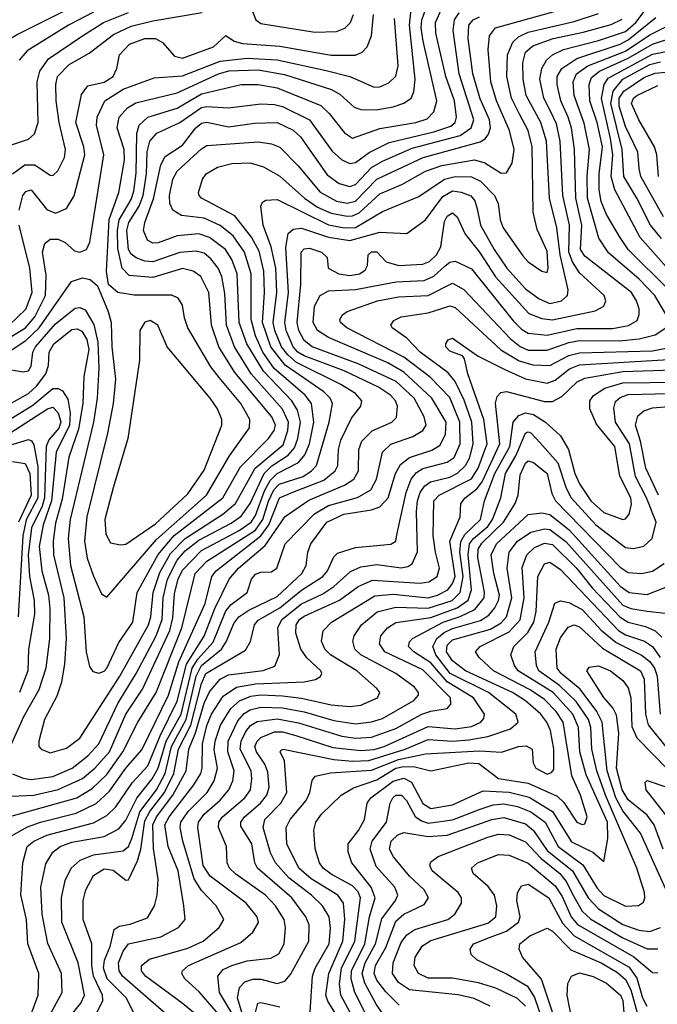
# Model space of a CAD drawing. Extents: x 997028 to 1115134, y 536408 to 618974.
# Tile 276 of 473: x 1015162 to 1017523, y 585051 to 588695. Entities that reach past the tile are written whole.
import ezdxf

# ---------------------------------------------------------------- set-up
doc = ezdxf.new("R2010")
doc.units = 0

msp = doc.modelspace()

# ---------------------------------------------------------------- linework, layer by layer
at = {"layer": '0CON10XD'}
for points in [[(1014895.9, 588755), (1014830.9, 588565), (1014825.9, 588495.9), (1014832.8, 588465), (1014845, 588443.5), (1014865, 588427.5), (1014905, 588410), (1014925, 588412.9), (1014985.8, 588454.2), (1015015, 588481.5), (1015054.7, 588565), (1015081.6, 588598.4), (1015150.3, 588639.7), (1015395, 588761.8)], [(1015270.3, 585005), (1015319.5, 585095), (1015316.5, 585165), (1015266.3, 585276.3), (1015245.5, 585384.5), (1015240.8, 585485), (1015259, 585571), (1015285.5, 585614.5), (1015311.5, 585635), (1015355, 585651.5), (1015475, 585672.1), (1015529.2, 585700.8), (1015555, 585732.6), (1015596.4, 585813.6), (1015653, 585885), (1015675.4, 585925), (1015704.6, 586025.4), (1015759.6, 586125), (1015800.9, 586295), (1015821.4, 586328.6), (1015878.4, 586391.6), (1015925, 586507.5), (1015945, 586530.2), (1016004, 586575), (1016020.9, 586625), (1016035, 586642.5), (1016055, 586650), (1016095, 586652.1), (1016114.4, 586665), (1016145.3, 586755), (1016253.9, 586866.1), (1016305, 586897.6), (1016413.1, 586926.9), (1016461.8, 586955), (1016483, 586995), (1016505.2, 587094.8), (1016536.1, 587123.9), (1016617.4, 587152.6), (1016654.7, 587175), (1016667, 587195), (1016659.8, 587225), (1016622.6, 587295), (1016555.7, 587355.7), (1016415, 587422), (1016244.9, 587484.9), (1016215, 587507.3), (1016195.1, 587545), (1016189.1, 587575), (1016202.7, 587715), (1016204.3, 587835), (1016215, 587846.9), (1016235, 587849.5), (1016280, 587835), (1016300, 587815), (1016304, 587775), (1016344.2, 587755), (1016385, 587748.9), (1016420, 587755), (1016441.3, 587768.7), (1016449.5, 587785), (1016452.5, 587825), (1016465, 587836.5), (1016485, 587836.6), (1016519.6, 587799.6), (1016565.8, 587785.8), (1016655, 587790.5), (1016679.3, 587800.7), (1016705.6, 587824.4), (1016722, 587855), (1016735, 587947.9), (1016745, 587967.6), (1016765, 587980.3), (1016782.3, 587965), (1016812, 587902), (1016865, 587835.2), (1016923.7, 587743.7), (1017047.3, 587607.3), (1017095, 587588.7), (1017135, 587584.6), (1017292.8, 587617.2), (1017324.5, 587635), (1017332.5, 587655), (1017326.6, 587675), (1017235, 587758.9), (1017209.1, 587799.1), (1017195, 587834.7), (1017197.7, 587935), (1017173.1, 588045), (1017163.4, 588245), (1017149.2, 588309.2), (1017127.2, 588357.2), (1017103.2, 588405), (1017088.6, 588475), (1017094.8, 588515), (1017112.3, 588545), (1017135.3, 588565), (1017175.5, 588584.5), (1017305, 588618.2), (1017405, 588652), (1017443.1, 588685), (1017503.5, 588765)], [(1015065, 587240.7), (1015195, 587312.3), (1015225, 587339.3), (1015258.9, 587385), (1015269.2, 587415), (1015271.3, 587465), (1015288, 587495), (1015355, 587548.5), (1015375, 587551), (1015391.8, 587541.8), (1015411, 587511), (1015418.7, 587475), (1015399.3, 587375), (1015395.6, 587275), (1015379.8, 587180.2), (1015344, 587076), (1015319.1, 586920.9), (1015295, 586831.9), (1015286.7, 586765), (1015287.6, 586715), (1015325.7, 586555), (1015334.3, 586405), (1015328.3, 586311.7), (1015316.7, 586243.3), (1015299.1, 586190.9), (1015253.8, 586105), (1015232.7, 586025), (1015233.3, 586005), (1015241.4, 585995), (1015275, 585981.3), (1015335, 585999.1), (1015385, 586036.1), (1015532.6, 586265), (1015638.6, 586455), (1015647.6, 586485), (1015656, 586575), (1015681.3, 586648.7), (1015720.3, 586719.7), (1015775, 586775.1), (1015914.7, 586865.3), (1015960.6, 586905), (1016034.2, 587035.8), (1016138.2, 587121.8), (1016155.5, 587175), (1016158, 587205), (1016135, 587254), (1016019.5, 587385), (1015957.7, 587485), (1015927.7, 587565), (1015921.5, 587681.5), (1015910.3, 587745), (1015897.1, 587775), (1015870.2, 587810.2), (1015845, 587831.5), (1015815, 587838.6), (1015755, 587834), (1015655, 587799.5), (1015625, 587801.2), (1015593.5, 587813.5), (1015575, 587827.7), (1015565.5, 587845), (1015558.8, 587915), (1015566.4, 587945), (1015604.4, 588005.6), (1015619.3, 588045), (1015632.2, 588125), (1015634, 588206), (1015644.2, 588245), (1015670, 588275), (1015755, 588314.1), (1015835, 588369.7), (1015855, 588374.3), (1015935, 588369.4), (1016055, 588383.5), (1016105, 588381.9), (1016135, 588373.9), (1016235, 588324.8), (1016318.8, 588208.8), (1016355, 588176.9), (1016385, 588162.6), (1016405, 588167), (1016456, 588204), (1016529.8, 588240.2), (1016695, 588279.7), (1016758.9, 588301.1), (1016774, 588315), (1016780, 588335), (1016772.3, 588395), (1016739.4, 588485), (1016702.9, 588645), (1016701.7, 588685), (1016728.4, 588745)], [(1015108.5, 585741.5), (1015373.3, 585815), (1015430.4, 585849.6), (1015485, 585902), (1015543.9, 585985), (1015599.3, 586095), (1015668, 586205), (1015762.2, 586445), (1015811.9, 586645), (1015855, 586691.6), (1016035, 586806.3), (1016062.3, 586845), (1016083, 586913), (1016102.9, 586955), (1016123.4, 586976.6), (1016211.9, 587005), (1016243, 587025), (1016260.6, 587045), (1016307.7, 587205), (1016319.8, 587275), (1016311.4, 587295), (1016288.3, 587318.3), (1016145, 587416.6), (1016091.8, 587485), (1016060.8, 587575), (1016068.7, 587685), (1016066.3, 587765), (1016048.4, 587838.4), (1016020.7, 587890.7), (1015959.1, 587969.1), (1015835, 588034.7), (1015826.2, 588045), (1015823.8, 588055), (1015838.5, 588105), (1015852.1, 588125), (1015895, 588149.1), (1015947.4, 588162.6), (1016015, 588165.2), (1016065, 588150.5), (1016125, 588115.7), (1016216.5, 588035), (1016265, 588001.7), (1016315, 587979.2), (1016375, 587968.5), (1016395, 587969.8), (1016419.4, 587980.6), (1016495, 588051.2), (1016577.3, 588085), (1016665.3, 588134.7), (1016725, 588155.9), (1016846, 588176), (1016884.9, 588164.9), (1016945, 588127.3), (1016965, 588128.2), (1016985.9, 588164.1), (1016992.9, 588215), (1016975.5, 588285), (1016928.1, 588395), (1016906.4, 588465), (1016896.9, 588585), (1016901.2, 588635), (1016923.8, 588665), (1017212.1, 588745)], [(1015123.4, 587466.6), (1015185, 587508.2), (1015234.9, 587555), (1015354.4, 587725.6), (1015395, 587740), (1015423.1, 587733.1), (1015450.6, 587710.6), (1015490.3, 587615), (1015500.3, 587575), (1015503.2, 587485), (1015516.6, 587365), (1015508, 587275), (1015487, 587165), (1015410.8, 586855), (1015402.5, 586765), (1015412.1, 586702.1), (1015435, 586635.6), (1015465, 586570), (1015485, 586558.5), (1015668.4, 586771.6), (1015854.1, 586935), (1015938.7, 587081.3), (1016013.6, 587185), (1016014.7, 587215), (1015980.6, 587275), (1015901.1, 587371.1), (1015870.4, 587410.4), (1015785.3, 587555), (1015772, 587592), (1015765, 587638.8), (1015749.4, 587665), (1015725, 587675.3), (1015585.9, 587675.9), (1015526.1, 587686.1), (1015491.5, 587715), (1015483.6, 587763.6), (1015494, 587956), (1015529.6, 588055), (1015550.3, 588175), (1015549.4, 588215), (1015523.3, 588295), (1015530.4, 588335), (1015560.8, 588369.2), (1015592.1, 588387.9), (1015745, 588424.3), (1015898.1, 588495), (1015936.3, 588506.3), (1016045, 588509.9), (1016142.5, 588492.5), (1016317.2, 588437.2), (1016348.7, 588418.7), (1016401, 588371), (1016425, 588362.5), (1016481.7, 588361.7), (1016545, 588372.6), (1016585, 588385.7), (1016612, 588405), (1016621.7, 588428.3), (1016626, 588474), (1016604.9, 588675), (1016612.9, 588745)], [(1015125, 587400.4), (1015175, 587391.8), (1015195, 587395.4), (1015205, 587412.5), (1015210.6, 587465), (1015220.6, 587485), (1015295, 587569.5), (1015367.4, 587627.4), (1015385, 587629.8), (1015405, 587621), (1015437.2, 587567.2), (1015451.5, 587501.5), (1015454.9, 587405), (1015449.5, 587295), (1015435.1, 587205), (1015349.5, 586845), (1015341.1, 586775), (1015350.3, 586675), (1015399.8, 586485), (1015408.6, 586355), (1015421.1, 586301.1), (1015432.4, 586282.4), (1015455, 586276.2), (1015475, 586283.9), (1015485, 586295.4), (1015529.6, 586390.4), (1015580.7, 586465), (1015597.5, 586575), (1015675, 586716.2), (1015734.3, 586785.7), (1015913.8, 586925), (1015979.2, 587040.8), (1016083.8, 587145), (1016103.9, 587175), (1016109.3, 587195), (1016095.2, 587225), (1015958.9, 587388.9), (1015899.8, 587485), (1015872, 587565), (1015861.9, 587685), (1015832.8, 587745), (1015804.2, 587764.2), (1015765, 587774.8), (1015655, 587741.3), (1015567.8, 587747.8), (1015541.7, 587775), (1015525, 587848.8), (1015523.8, 587915), (1015530.5, 587955), (1015575, 588029.6), (1015585, 588061.1), (1015593.2, 588126.8), (1015596.5, 588273.5), (1015604.3, 588305), (1015636.1, 588333.9), (1015745, 588367.8), (1015835, 588420.2), (1015982.5, 588455), (1016045, 588454.8), (1016115, 588443), (1016277.6, 588377.6), (1016308.5, 588348.5), (1016365, 588275.9), (1016395, 588256.6), (1016495, 588292), (1016629.2, 588315), (1016671.2, 588328.8), (1016695, 588354.5), (1016706.6, 588395), (1016655.7, 588615.7), (1016648.7, 588665), (1016651.2, 588695), (1016668.2, 588741.8)], [(1015125, 588229.7), (1015195, 588252.8), (1015217.3, 588272.7), (1015230.2, 588315), (1015226.8, 588465), (1015236.7, 588505), (1015269.4, 588550.6), (1015394.2, 588635), (1015471.9, 588685), (1015565, 588721.8)], [(1015132.4, 585675), (1015191.7, 585708.3), (1015239.5, 585725), (1015371.4, 585758.6), (1015445.7, 585794.3), (1015495, 585839.8), (1015555.2, 585925), (1015615, 585993.4), (1015713.5, 586195), (1015751.3, 586318.7), (1015848.3, 586535), (1015873.3, 586635), (1015890, 586655), (1016055.3, 586784.7), (1016084.3, 586825), (1016124.1, 586925), (1016173.8, 586946.2), (1016288.5, 586991.5), (1016330.2, 587025), (1016339.8, 587045), (1016342.8, 587105), (1016351.1, 587138.9), (1016390.2, 587219.8), (1016424.7, 587265), (1016428.7, 587285), (1016405, 587311.8), (1016351.4, 587345), (1016186.9, 587426.9), (1016154.7, 587455), (1016132, 587485), (1016106.3, 587545), (1016100.8, 587575), (1016114.4, 587685), (1016110.3, 587775), (1016093.3, 587855), (1016064.1, 587935), (1016054.5, 588005.5), (1016060.6, 588019.4), (1016073.1, 588026.9), (1016115, 588029.2), (1016305, 587935.8), (1016365, 587924.4), (1016405, 587926.2), (1016505, 587985.2), (1016639.5, 588040.5), (1016735.1, 588104.9), (1016775, 588115.4), (1016835, 588114.2), (1016868, 588098), (1016919.8, 588045), (1016933.2, 588015), (1016940.8, 587955), (1016951.8, 587925), (1017025, 587820.8), (1017045, 587799.1), (1017095, 587764.4), (1017115, 587759.2), (1017119.3, 587775), (1017115, 587838.8), (1017078.6, 587918.6), (1017063.3, 587983.3), (1017059.7, 588225), (1017045.1, 588285.1), (1017012.3, 588345), (1016982.6, 588405), (1016966, 588485), (1016967.8, 588565), (1016988.1, 588611.9), (1017008.8, 588631.2), (1017045, 588648.9), (1017215, 588688.4), (1017305, 588717.7)], [(1015135, 585903.8), (1015175, 585887.4), (1015205, 585883), (1015285, 585894.3), (1015356.9, 585925), (1015415, 585971.2), (1015455, 586015.3), (1015525.2, 586164.8), (1015593.5, 586275), (1015666.9, 586415), (1015689.8, 586475), (1015693.4, 586555), (1015710, 586625), (1015745, 586694.8), (1015775, 586729.4), (1015825, 586769.3), (1015945, 586831.4), (1015982.3, 586857.7), (1016015, 586904.8), (1016066.9, 587015), (1016096.2, 587043.8), (1016156.6, 587083.4), (1016179.5, 587110.5), (1016192.4, 587145), (1016202.4, 587205), (1016190.4, 587250.4), (1016169.7, 587285), (1016064.4, 587394.4), (1016002.7, 587495), (1015974.4, 587575), (1015967.3, 587755), (1015947.2, 587807.2), (1015924, 587845), (1015865, 587889.4), (1015825, 587902.7), (1015745.1, 587894.9), (1015675, 587868.8), (1015655, 587867.6), (1015635, 587879.6), (1015620.4, 587915), (1015625.5, 587945), (1015657.3, 588032.7), (1015685, 588157.8), (1015701.4, 588188.6), (1015765, 588231.2), (1015813.8, 588295), (1015835, 588312.3), (1015855, 588315.8), (1015935, 588298.1), (1016032.1, 588312.1), (1016115, 588314.1), (1016175, 588286.6), (1016201.5, 588261.5), (1016300.8, 588120.8), (1016345, 588088.4), (1016385, 588077.3), (1016405, 588084.8), (1016465, 588148.7), (1016505, 588171.6), (1016615, 588219.1), (1016793.5, 588266.5), (1016833.7, 588295), (1016843.3, 588325), (1016789.8, 588495), (1016767.7, 588655), (1016772.4, 588695), (1016789.6, 588720.4)], [(1015135.1, 588124.9), (1015181.8, 588158.2), (1015218.3, 588158.3), (1015275, 588119.6), (1015285, 588118.8), (1015304, 588136), (1015327.6, 588185), (1015331.9, 588215), (1015308.1, 588315), (1015297.1, 588395), (1015296, 588455), (1015302.3, 588485), (1015345, 588529.6), (1015419, 588571), (1015509.5, 588640.5), (1015575, 588671.6), (1015655, 588691.4), (1015838.3, 588721.7)], [(1015435, 588722.9), (1015342.9, 588675), (1015190.1, 588579.9), (1015159.7, 588545)], [(1015159.8, 587990.2), (1015173.9, 588045), (1015185, 588059.7), (1015205, 588065.3), (1015262.4, 587992.4), (1015295, 587978.9), (1015335, 587996.8), (1015363.8, 588043.8), (1015403.4, 588195), (1015400, 588225), (1015369.7, 588315), (1015391.6, 588418.4), (1015415, 588450.9), (1015475, 588463.4), (1015507.8, 588485), (1015522.2, 588515), (1015531.2, 588565), (1015569.2, 588605), (1015625, 588625.2), (1015665, 588625.2), (1015690.8, 588610.8), (1015735, 588560.7), (1015765, 588552.2), (1015879.4, 588595), (1015925, 588636.2), (1015956, 588616), (1015986.7, 588606.7), (1016125, 588596.7), (1016315, 588564.2), (1016405.9, 588564.1), (1016430, 588575), (1016448.9, 588595), (1016464.8, 588635.2), (1016472.2, 588715)], [(1016022.2, 588732.2), (1016037.1, 588695), (1016055, 588681.2), (1016255, 588648.6), (1016335, 588651.2), (1016365.7, 588664.3), (1016387.5, 588685), (1016398.1, 588715)], [(1015105, 585820.6), (1015215, 585825.7), (1015305, 585845.7), (1015395, 585886.7), (1015440.5, 585925), (1015494.1, 585985), (1015554.6, 586125.4), (1015617, 586217), (1015717.5, 586435), (1015728.9, 586481.1), (1015735, 586571.5), (1015749.1, 586625), (1015765, 586657.7), (1015835, 586730.9), (1015975.2, 586804.8), (1016018.8, 586835), (1016035, 586859.6), (1016068.4, 586951.6), (1016089.9, 586990.1), (1016115, 587015.5), (1016195, 587056.2), (1016217.8, 587085), (1016235.1, 587124.9), (1016251, 587205), (1016242.1, 587275), (1016219.4, 587305), (1016104.7, 587404.7), (1016062.6, 587465), (1016034.9, 587525), (1016018.7, 587585), (1016019.4, 587755), (1015994.5, 587835), (1015952.7, 587895), (1015905, 587933.8), (1015845, 587960.2), (1015761, 587971), (1015729.8, 587989.8), (1015718, 588015), (1015716.5, 588045), (1015729.7, 588105), (1015745, 588134.8), (1015835, 588217.4), (1015855, 588229.3), (1016045, 588243), (1016095, 588236.1), (1016125, 588223.7), (1016193.8, 588153.8), (1016275, 588056.5), (1016335, 588023), (1016375, 588016.2), (1016405, 588023), (1016485, 588104.8), (1016656.1, 588185), (1016866.7, 588243.3), (1016885.5, 588254.5), (1016898.5, 588271.5), (1016904.8, 588295.2), (1016902.1, 588325), (1016867.7, 588402.3), (1016839.5, 588495), (1016823, 588625), (1016824.9, 588675.1), (1016840.9, 588695), (1016865, 588706.3)], [(1015122.8, 587517.2), (1015183.1, 587555), (1015218.1, 587595), (1015257.8, 587675), (1015260.2, 587750.2), (1015246.5, 587835), (1015255, 587866.8), (1015275, 587882.3), (1015305, 587882.4), (1015330.4, 587870.4), (1015365, 587840), (1015385, 587835.3), (1015409.1, 587845), (1015422.4, 587872.4), (1015474.1, 588195), (1015446.4, 588305), (1015449, 588335), (1015477.8, 588395), (1015545, 588437.7), (1015660.3, 588479.7), (1015765, 588487.9), (1015905, 588541.1), (1016005, 588552.4), (1016115, 588546.1), (1016297.5, 588507.5), (1016385.1, 588485.1), (1016475, 588445.7), (1016495, 588446.7), (1016528.9, 588461.1), (1016555, 588485.6), (1016563.9, 588525), (1016549.6, 588699.6)], [(1015172.8, 584927.2), (1015231.2, 585085), (1015233.6, 585165), (1015192.8, 585275), (1015187.4, 585365), (1015165.8, 585455.8), (1015173.6, 585575), (1015190, 585635), (1015214.7, 585655.3), (1015263.1, 585676.9), (1015435, 585722.7), (1015485, 585749.4), (1015517.6, 585782.4), (1015579.2, 585870.8), (1015636.1, 585933.9), (1015681.9, 586045), (1015745, 586172.4), (1015780.1, 586310), (1015845, 586413.9), (1015884.3, 586515.7), (1015938.1, 586625), (1015972.9, 586665), (1016070.6, 586749.4), (1016145, 586856.1), (1016233, 586917), (1016365, 586972.1), (1016398.9, 586995), (1016416.3, 587025), (1016417.7, 587105), (1016428.6, 587135), (1016467.1, 587172.9), (1016540, 587205), (1016556.9, 587223.1), (1016561.6, 587265), (1016553.7, 587285), (1016535.2, 587305), (1016490.8, 587335), (1016363.6, 587395), (1016215, 587450.6), (1016192, 587465), (1016174.9, 587485), (1016149.3, 587545), (1016143.6, 587575), (1016157.2, 587685), (1016148, 587852), (1016156.3, 587903.7), (1016175, 587920.5), (1016205, 587924.2), (1016305, 587890.1), (1016385, 587878.2), (1016495, 587909.2), (1016595, 587903.3), (1016665, 587954.6), (1016729.4, 588040.6), (1016765, 588061.4), (1016797.3, 588057.3), (1016832.8, 588042.8), (1016847.5, 588025), (1016856, 587995), (1016868.8, 587935), (1016919.5, 587845), (1016966, 587775), (1017035, 587699.2), (1017085, 587661.6), (1017125, 587645.2), (1017168.2, 587655), (1017190.6, 587675), (1017192.5, 587695), (1017163.1, 587825), (1017151, 587925), (1017123.2, 588035), (1017112.6, 588245), (1017092.2, 588315), (1017037.6, 588415), (1017026.1, 588475), (1017025.2, 588535), (1017034.8, 588575), (1017061.5, 588598.5), (1017137.3, 588625), (1017248.6, 588648.6), (1017352.7, 588677.3), (1017393.3, 588696.7)], [(1015315.2, 584964.8), (1015388, 585055), (1015402, 585085), (1015379.2, 585205), (1015318.8, 585355), (1015316.8, 585445), (1015330.6, 585509.4), (1015352.9, 585555), (1015385.9, 585584.1), (1015435.9, 585604.1), (1015545, 585619.3), (1015565, 585635.3), (1015577, 585665), (1015606.9, 585763.1), (1015668.2, 585845), (1015700.8, 585905), (1015724, 586005), (1015778.7, 586105), (1015815.1, 586265), (1015835, 586304.5), (1015909.3, 586365), (1015928.3, 586395), (1015955, 586460.3), (1015973.2, 586485), (1016010, 586510), (1016115, 586560.3), (1016207, 586645), (1016223, 586675), (1016229.4, 586725), (1016239.8, 586755), (1016298.8, 586835), (1016361.8, 586865), (1016465, 586881.4), (1016495, 586892.1), (1016527, 586925), (1016553.5, 587015), (1016571.6, 587048.4), (1016605.6, 587074.4), (1016688.5, 587101.5), (1016719.5, 587120.5), (1016738.3, 587161.7), (1016741.2, 587205), (1016688.3, 587295), (1016585, 587390.8), (1016525, 587425.1), (1016305, 587518.7), (1016264.5, 587544.5), (1016248.2, 587575), (1016254.2, 587635), (1016275, 587674.7), (1016305, 587691.2), (1016405, 587697), (1016555.6, 587724.4), (1016659.7, 587730.3), (1016695, 587745.5), (1016736.7, 587783.3), (1016755, 587797.9), (1016775, 587801.2), (1016835, 587773.3), (1016990, 587580), (1017020.1, 587550.1), (1017045.1, 587535.1), (1017115, 587527.3), (1017225, 587551.8), (1017357.6, 587552.4), (1017416.6, 587563.4), (1017447.8, 587582.2), (1017456.4, 587603.6), (1017455.8, 587625), (1017446.1, 587655), (1017426.9, 587685), (1017255, 587819.6), (1017238.7, 587845), (1017243.7, 587935), (1017221.8, 588035), (1017216.7, 588215), (1017204.9, 588295), (1017192.5, 588335), (1017165.7, 588395), (1017151.8, 588455), (1017152.3, 588485), (1017169.4, 588515), (1017225, 588552), (1017385, 588605.1), (1017415, 588620.1), (1017516.9, 588703.1)], [(1017554.4, 587605), (1017514.1, 587675), (1017455.6, 587735), (1017341.7, 587831.7), (1017306.4, 587886.4), (1017265.1, 588035), (1017263.5, 588116.5), (1017272.4, 588215), (1017252.3, 588312.3), (1017215.7, 588415), (1017211.1, 588465), (1017223.5, 588495), (1017265.7, 588525), (1017405, 588579.3), (1017495, 588639.6), (1017567.4, 588675)], [(1017565.3, 587695.3), (1017415.6, 587845), (1017382.8, 587892.8), (1017335, 587974.6), (1017315, 588022.1), (1017307.6, 588065), (1017308.2, 588125), (1017320.3, 588225), (1017300.5, 588315), (1017272.7, 588395), (1017270.9, 588455), (1017279, 588481), (1017308.5, 588505), (1017415, 588552.3), (1017505, 588604.7), (1017659.3, 588655)], [(1017613.8, 587715), (1017459.2, 587889.2), (1017365.5, 588065.5), (1017351.8, 588115), (1017358.1, 588195), (1017350, 588255), (1017316.5, 588403.5), (1017326.8, 588455), (1017341.3, 588478.7), (1017505, 588567.5), (1017670.3, 588599.7)], [(1017538.4, 587885), (1017497.4, 587935), (1017447.7, 588035), (1017398.9, 588115), (1017392.6, 588215), (1017350.4, 588385), (1017359, 588431), (1017395.2, 588474.8), (1017495, 588528.9), (1017535, 588538.8)], [(1017545.5, 587965.5), (1017461.8, 588115), (1017455.2, 588144.8), (1017451, 588205), (1017405, 588299.7), (1017382.3, 588375), (1017381.9, 588405), (1017398.9, 588431.1), (1017475, 588482.4), (1017515, 588497.5), (1017713.8, 588516.2)], [(1017527.3, 588115), (1017521.3, 588195), (1017512.5, 588225), (1017454.4, 588325), (1017427.7, 588385), (1017434.8, 588405), (1017447.6, 588415), (1017525, 588451.7)], [(1015123.1, 587565), (1015185, 587624.4), (1015208, 587685), (1015200.3, 587775), (1015159.7, 587935)], [(1015444.8, 585015), (1015470, 585065), (1015468.4, 585085), (1015435.1, 585155.1), (1015429.2, 585195), (1015429.4, 585275), (1015397.2, 585365), (1015396.8, 585435), (1015406.5, 585475), (1015435, 585527.6), (1015475, 585552.1), (1015508, 585548), (1015555, 585510.8), (1015565, 585511.2), (1015598.4, 585581.6), (1015611, 585625), (1015625, 585730), (1015643.8, 585765), (1015698.2, 585835), (1015733.4, 585905), (1015749.6, 585995), (1015796.1, 586083.9), (1015835, 586238.9), (1015851.4, 586275), (1015997.7, 586362.3), (1016016.4, 586393.6), (1016031.3, 586455), (1016045, 586472.9), (1016125, 586518.8), (1016205, 586583.2), (1016285, 586634.1), (1016301.3, 586655), (1016325, 586706.9), (1016339.3, 586720.7), (1016405, 586741.3), (1016536.5, 586753.5), (1016554.3, 586765), (1016558.9, 586788.9), (1016593, 586945), (1016611.5, 586995), (1016631.1, 587018.9), (1016655, 587033.9), (1016745, 587057.4), (1016770.9, 587075), (1016793.6, 587125), (1016792.2, 587205), (1016755, 587297), (1016682, 587372), (1016585, 587446.2), (1016372.9, 587555), (1016350.5, 587575), (1016348.1, 587585), (1016357.6, 587602.4), (1016374.7, 587615.2), (1016487.1, 587655), (1016565, 587669.7), (1016675, 587674.8), (1016765, 587720.2), (1016806.7, 587696.7)], [(1016806.7, 587696.7), (1016977.6, 587515), (1017015, 587485.2), (1017045, 587472.2), (1017115, 587471.9), (1017195, 587500.1), (1017235, 587507.3), (1017382.8, 587507.2), (1017456.1, 587513.9), (1017515, 587528.5), (1017554.2, 587555)], [(1015587.1, 585015), (1015556.9, 585075), (1015486.6, 585145), (1015472.2, 585185), (1015475.9, 585214.1), (1015496.6, 585265), (1015512.2, 585327.7), (1015529.9, 585340.1), (1015571.8, 585348.2), (1015635, 585370.7), (1015661.9, 585415), (1015671.8, 585455), (1015674.3, 585514.3), (1015657.7, 585627.7), (1015654.7, 585715), (1015668.7, 585745), (1015728.6, 585825), (1015778.4, 585915), (1015788.1, 585995), (1015813.7, 586056.3), (1015845, 586166.2), (1015865, 586208), (1015905, 586254.1), (1015935, 586270.9), (1016064.1, 586285.9), (1016107.3, 586302.7), (1016123.7, 586346.3), (1016117.9, 586445), (1016133.2, 586475), (1016205, 586532.7), (1016285, 586570.3), (1016325, 586597.8), (1016387.4, 586652.6), (1016425, 586669.7), (1016485, 586678.6), (1016575, 586666.6), (1016598.8, 586671.2), (1016615, 586681.6), (1016634.8, 586725.2), (1016631.5, 586875), (1016634.6, 586915), (1016644.9, 586945.1), (1016661.3, 586968.7), (1016682.8, 586985), (1016755, 587002.3), (1016783.3, 587016.7), (1016813.1, 587045), (1016829.2, 587075), (1016841.5, 587125), (1016835.8, 587205), (1016807.3, 587287.3), (1016775, 587356.2), (1016748.6, 587388.6), (1016645.2, 587465), (1016595.9, 587515.9), (1016541.5, 587555), (1016536.5, 587565), (1016548, 587582), (1016574.2, 587595), (1016675, 587609.8), (1016725, 587626.4), (1016755, 587636.6), (1016775, 587629.5), (1016943.2, 587473.2), (1017012.1, 587432.1), (1017062.1, 587417.9), (1017125, 587414.8), (1017195, 587451.8), (1017235, 587462.7), (1017505, 587470.1), (1017575, 587483.1)], [(1015535, 586751.1), (1015555, 586754.1), (1015665, 586828.8), (1015785, 586940.7), (1015845, 587028.5), (1015911.2, 587195), (1015911.2, 587215), (1015894.7, 587255), (1015867.5, 587295), (1015708.2, 587485), (1015673.8, 587565), (1015645, 587581.3), (1015625, 587575.4), (1015607.3, 587545), (1015605.3, 587435), (1015563, 587145), (1015507.7, 586962.3), (1015478, 586845), (1015481.3, 586791.3), (1015498.6, 586758.6), (1015535, 586751.1)], [(1015705, 585014.6), (1015542.5, 585155), (1015530.2, 585175), (1015528.1, 585205), (1015545, 585247.2), (1015565.1, 585274.9), (1015685, 585300.4), (1015749.6, 585335), (1015774.7, 585365), (1015769.4, 585415), (1015748.8, 585545), (1015711.3, 585635), (1015700.1, 585715), (1015715.1, 585745), (1015807.2, 585862.8), (1015832.5, 585905), (1015837.7, 585925), (1015838.6, 586015), (1015855, 586083.2), (1015872.4, 586125), (1015915, 586192.1), (1015965.1, 586224.9), (1016035, 586237.1), (1016215.2, 586244.8), (1016256.8, 586253.2), (1016276.2, 586263.8), (1016281.2, 586275), (1016277.1, 586285), (1016225, 586333.1), (1016202.8, 586365), (1016184.5, 586425), (1016186.3, 586455), (1016198, 586475), (1016215, 586488.1), (1016346.2, 586546.2), (1016415, 586597), (1016469, 586621), (1016645, 586609.7), (1016677.1, 586615), (1016708.2, 586635), (1016717, 586665), (1016701.1, 586725), (1016693.5, 586785), (1016695.2, 586915), (1016714.9, 586935.1), (1016835, 586995.8), (1016859.9, 587035), (1016893, 587125), (1016880.2, 587215), (1016821.2, 587385), (1016809.7, 587439.7), (1016801.7, 587451.7), (1016755, 587468), (1016740, 587485), (1016739.6, 587495), (1016749.2, 587510.8), (1016765, 587516.4), (1016859.8, 587449.8), (1016958.9, 587401.1), (1017035, 587366.1), (1017115, 587350.5), (1017145, 587361.2), (1017197.3, 587402.7), (1017235, 587418.4), (1017585, 587438.5)], [(1015813.6, 585015), (1015763.7, 585055), (1015627.9, 585155), (1015613.7, 585175), (1015613.4, 585195), (1015642.3, 585217.7), (1015785, 585258.8), (1015842.1, 585285), (1015901.3, 585335), (1015918.2, 585365), (1015889.1, 585415), (1015835, 585472.7), (1015807.9, 585515), (1015766.1, 585655), (1015756.1, 585705), (1015758.5, 585725), (1015785.5, 585765), (1015855.9, 585835), (1015882.2, 585877.8), (1015894.9, 585925), (1015882.5, 585992.5), (1015886, 586025), (1015906.2, 586083.8), (1015944, 586146), (1015975.6, 586174.4), (1016018.1, 586191.9), (1016055, 586196.2), (1016135, 586192.3), (1016205, 586184.4), (1016315, 586159.7), (1016385, 586152.7), (1016425, 586157.8), (1016487.3, 586185), (1016496.2, 586205), (1016485, 586220), (1016410.9, 586285), (1016313.1, 586345), (1016291.8, 586365), (1016279.7, 586395), (1016286.1, 586433.9), (1016316.8, 586465), (1016477, 586563), (1016545, 586569.2), (1016675, 586556), (1016709.1, 586565), (1016746.8, 586585), (1016765, 586608.5), (1016774.2, 586635), (1016755.3, 586764.7), (1016793.1, 586855), (1016795.9, 586905), (1016811.4, 586925), (1016855, 586958.8), (1016874.3, 586985), (1016940.2, 587125), (1016924.4, 587275.6), (1016929.6, 587300.4), (1016943.1, 587315), (1016965, 587318.6), (1017105, 587282), (1017135, 587281.7), (1017169.2, 587300.8), (1017226.5, 587355), (1017255, 587369), (1017395, 587392.7), (1017619.7, 587400.3)], [(1015105, 587202.7), (1015211.4, 587268.6), (1015285, 587330.3), (1015305, 587330), (1015321, 587321), (1015340.4, 587290.4), (1015348.7, 587238.7), (1015347.1, 587195), (1015297.6, 587095), (1015279.5, 586915), (1015249.1, 586825), (1015234.4, 586745), (1015243.8, 586655), (1015268.8, 586565), (1015274, 586516), (1015272.4, 586405), (1015258.5, 586295), (1015232.8, 586215), (1015176.8, 586115), (1015126.4, 586005)], [(1015907.2, 585005), (1015827, 585097), (1015773.2, 585145), (1015763.1, 585165), (1015765.4, 585175), (1015787.1, 585195), (1015980.6, 585279.4), (1016025, 585318.5), (1016046.6, 585353.4), (1016041.4, 585375), (1016000.8, 585425), (1015866.8, 585525), (1015841.8, 585565), (1015821.4, 585705), (1015823.8, 585725), (1015845.6, 585755), (1015905, 585806.7), (1015936.8, 585845), (1015951.4, 585878.6), (1015956.7, 585915), (1015932.4, 585985), (1015933.5, 586025), (1015969.7, 586100.2), (1015993.1, 586126.9), (1016015, 586140.8), (1016055, 586150.6), (1016135, 586148.9), (1016215, 586133.8), (1016325, 586101.2), (1016405, 586088.7), (1016465, 586096.4), (1016505, 586108.7), (1016620.9, 586175), (1016638.4, 586195), (1016638.7, 586205), (1016624, 586225), (1016554.7, 586275), (1016424.7, 586345), (1016403.1, 586365), (1016395.3, 586395), (1016401.1, 586415), (1016428.1, 586455), (1016486, 586504), (1016555, 586520.6), (1016675, 586517.6), (1016764, 586545), (1016792.6, 586575), (1016804.1, 586635), (1016791.9, 586725), (1016795.5, 586764.5), (1016810.7, 586789.3), (1016867.9, 586845), (1016883, 586915), (1016921.8, 587015), (1016976.5, 587115), (1016989.7, 587205), (1017009.8, 587230.2), (1017035, 587240.3), (1017065, 587233.4), (1017109.5, 587205), (1017164.2, 587155), (1017194.3, 587104.3), (1017218.1, 587015), (1017235, 586977.8), (1017277, 586915), (1017325, 586871.2), (1017395, 586845.4), (1017405, 586847.3), (1017419.3, 586865), (1017427.6, 586902.4), (1017424.8, 586925), (1017384.7, 587005.3), (1017365.6, 587115), (1017298.3, 587198.3), (1017273.7, 587255), (1017272.6, 587285), (1017286.3, 587303.7), (1017328.8, 587331.2), (1017395, 587351.7), (1017595, 587354)], [(1015950.2, 585015), (1015902.4, 585095), (1015895.8, 585155), (1015915, 585179.5), (1015947.8, 585195), (1016005, 585211.5), (1016092.1, 585222.1), (1016121.9, 585238.1), (1016142, 585275), (1016146.5, 585335), (1016141.1, 585365), (1016109.3, 585415), (1016072, 585455), (1015962.3, 585532.3), (1015938.8, 585555), (1015930.7, 585575), (1015927.8, 585635), (1015897.7, 585705), (1015900, 585725), (1015912.9, 585745), (1015996, 585815), (1016016.6, 585845), (1016022.3, 585885), (1016019.2, 585915), (1015979, 585995), (1015982.4, 586025), (1015999.4, 586060.6), (1016017.3, 586082.7), (1016041.9, 586098.1), (1016115, 586107.6), (1016195, 586092.5), (1016355, 586043.4), (1016405, 586036.2), (1016465, 586039.9), (1016555, 586071.4), (1016651.6, 586125), (1016685, 586136.4), (1016745, 586145.4), (1016758.3, 586161.7), (1016757.3, 586185), (1016655, 586288.4), (1016514.3, 586355), (1016494.3, 586385), (1016498.9, 586415), (1016523.4, 586445), (1016555.4, 586464.6), (1016685, 586482.7), (1016781.5, 586518.5), (1016822.6, 586547.4), (1016835.5, 586585), (1016822.2, 586715), (1016827.7, 586755), (1016842.4, 586775), (1016895, 586819.8), (1016913.2, 586845), (1016944, 586925), (1016961, 587015), (1016998.9, 587081.1), (1017035, 587164.7), (1017045, 587169.3), (1017055, 587165.7), (1017089.6, 587129.6), (1017154.1, 587055), (1017185, 586961.3), (1017204.2, 586925), (1017295, 586826.1), (1017405, 586741.6), (1017435, 586738.4), (1017473.2, 586746.8), (1017504.4, 586775.6), (1017518.4, 586835), (1017483.5, 586925), (1017442.1, 587005), (1017419.4, 587125), (1017368.3, 587205), (1017362.1, 587257.9), (1017368.5, 587281.5), (1017385, 587297.2), (1017415, 587308.3), (1017615, 587312.6)], [(1015125.1, 587164.9), (1015265, 587255.5), (1015285, 587260.6), (1015305, 587240.3), (1015314.1, 587205), (1015306.8, 587183.2), (1015270.3, 587139.7), (1015259.6, 587115), (1015254, 586925), (1015245.3, 586894.7), (1015206, 586815), (1015193.3, 586715), (1015198.2, 586635), (1015216.2, 586545), (1015217.1, 586495), (1015195.2, 586365), (1015191.9, 586285), (1015161.3, 586205)], [(1017527.3, 586935), (1017480.7, 587035), (1017460.8, 587135), (1017441.6, 587195), (1017450.8, 587229.2), (1017472.5, 587247.5), (1017505, 587258.4), (1017655, 587271.4)], [(1014974.6, 587075.4), (1015195, 587141), (1015206.1, 587136.1), (1015215, 587122.3), (1015229.6, 587039.7), (1015229.3, 586925), (1015186.2, 586843.8), (1015173.2, 586785), (1015157, 586485)], [(1015135, 587059.7), (1015182.1, 587052.1), (1015200.1, 587015), (1015204.2, 586935), (1015157.8, 586835)], [(1015989.5, 585005), (1015968.4, 585075), (1015976.6, 585113.4), (1015996.2, 585133.8), (1016025, 585144.2), (1016055, 585143.5), (1016115, 585128.4), (1016143.8, 585136.2), (1016165, 585161.2), (1016232.2, 585285), (1016233.8, 585345), (1016221.9, 585375), (1016169.8, 585445), (1016042.9, 585555), (1016033.4, 585575), (1016022, 585645), (1015980.8, 585710.8), (1015981, 585725), (1015994.4, 585745), (1016053.7, 585795), (1016077.2, 585825), (1016085.5, 585855), (1016080.6, 585910.6), (1016069.3, 585939.3), (1016038.5, 585985), (1016033, 586005), (1016041.3, 586025), (1016055, 586038.4), (1016105, 586059.6), (1016135, 586059.3), (1016185, 586046.1), (1016321.4, 586001.4), (1016425, 585990.3), (1016475, 585994.3), (1016511.2, 586005), (1016675, 586079.5), (1016775, 586070), (1016835, 586079.2), (1016869.6, 586095), (1016880.9, 586109.1), (1016883.4, 586125), (1016842.8, 586185), (1016744.6, 586244.6), (1016684.7, 586314.7), (1016621.2, 586355), (1016602.2, 586375), (1016605, 586392.9), (1016616.2, 586405), (1016730.4, 586465), (1016793.1, 586486.9), (1016847.3, 586512.7), (1016881.8, 586555), (1016883.3, 586576.7), (1016858.1, 586705), (1016859.9, 586735), (1016872.8, 586757.2), (1016953.1, 586835), (1016996.8, 586905), (1017007.5, 586935), (1017015, 587011.1), (1017035, 587054), (1017045, 587062.2), (1017065, 587055.8), (1017115, 587015.4), (1017132.1, 586942.1), (1017146.6, 586915), (1017385, 586669.4), (1017415, 586649.2), (1017465, 586645.2), (1017505.5, 586654.5), (1017547.9, 586682.1)], [(1016236.3, 585003.7), (1016246.5, 585155), (1016256.6, 585185), (1016307.4, 585275), (1016313.2, 585333.2), (1016307.9, 585375), (1016283.5, 585415), (1016242.3, 585455), (1016159.2, 585519.2), (1016109.5, 585575), (1016091.2, 585611.2), (1016064.1, 585705), (1016070.2, 585735), (1016129.2, 585795), (1016151.7, 585835), (1016142.3, 585952.3), (1016126, 585985), (1016129.2, 585990.8), (1016137.5, 585995), (1016325, 585957.6), (1016395, 585951.5), (1016455, 585954), (1016589.3, 585995), (1016675, 586031), (1016765, 586025.3), (1016825, 586029.6), (1016895, 586042.1), (1016979.9, 586070.1), (1017008, 586095), (1016998.6, 586125), (1016898.5, 586205), (1016755.9, 586275), (1016702.9, 586345), (1016692.2, 586375), (1016707.1, 586405), (1016733.4, 586426.6), (1016765, 586441.6), (1016868.7, 586471.3), (1016899, 586491), (1016921.5, 586518.5), (1016935.4, 586545), (1016938.4, 586565), (1016917.4, 586645), (1016908.2, 586715), (1016927, 586755), (1017045, 586863.3), (1017095, 586869.6), (1017125, 586864.2), (1017196.5, 586806.5), (1017385, 586598.4), (1017418.9, 586575), (1017485, 586567.8), (1017555, 586594.4)], [(1016345.6, 584995), (1016303, 585063), (1016295.7, 585085), (1016307.3, 585165), (1016358.7, 585285), (1016366.4, 585366.4), (1016361.7, 585425), (1016340.5, 585455), (1016241.5, 585515), (1016196.3, 585555), (1016150.8, 585645), (1016149.2, 585705), (1016163.2, 585735), (1016222.5, 585805), (1016236.3, 585835), (1016245, 585878.8), (1016256, 585895), (1016312.7, 585907.3), (1016465, 585917.1), (1016565, 585957.7), (1016665, 585977.8), (1016865, 585988.8), (1016945.7, 585984.3), (1017008.8, 586005), (1017037.9, 586007.9), (1017059.5, 585995), (1017063.6, 585945), (1017073.1, 585925), (1017115, 585903.3), (1017131.2, 585908.8), (1017139.9, 585920.1), (1017140.2, 585995), (1017127, 586065), (1017114.3, 586095), (1017091.5, 586125), (1017035, 586174.5), (1016986.5, 586205), (1016813, 586285), (1016765, 586321.7), (1016742.3, 586355), (1016745, 586380.8), (1016765, 586399.9), (1016905, 586439.9), (1016945, 586462.8), (1016965, 586484.8), (1016984.9, 586555), (1016966.5, 586665), (1016974.5, 586725), (1017004.8, 586765), (1017055, 586798.3), (1017105, 586811), (1017125, 586808.7), (1017184, 586764), (1017395, 586528.6), (1017425, 586515.4), (1017485, 586505.7), (1017562.7, 586497.3)], [(1016394.1, 585005), (1016351.7, 585085), (1016346.4, 585126.4), (1016354.2, 585185), (1016402.6, 585285), (1016424.6, 585445), (1016415, 585467.6), (1016395, 585489.8), (1016315, 585532.3), (1016285.8, 585555), (1016272.2, 585575), (1016256.5, 585626.5), (1016251.4, 585695), (1016258.2, 585725), (1016279.7, 585755), (1016352.5, 585825), (1016398.1, 585851.9), (1016485, 585882.3), (1016555, 585924.6), (1016585, 585931.5), (1016625, 585930.3), (1016685, 585915.7), (1016825, 585944.9), (1016861.9, 585941.9), (1016935, 585887.3), (1017045, 585870), (1017151.8, 585821.8), (1017177.4, 585797.4), (1017225, 585724.7), (1017245, 585716.2), (1017255, 585719.5), (1017262.8, 585745), (1017238.9, 585825), (1017207.1, 585897.1), (1017174.7, 586095.3), (1017148.8, 586135), (1017105, 586179.4), (1017051.9, 586215), (1016916.3, 586285), (1016863.3, 586335), (1016850, 586355), (1016867.7, 586375), (1016975, 586429.5), (1017015.8, 586474.2), (1017030, 586555), (1017022.7, 586667.3), (1017040.4, 586715), (1017068.4, 586741.6), (1017105, 586758), (1017135, 586752.3), (1017224.3, 586665), (1017282.3, 586592.3), (1017385, 586483.8), (1017415, 586465.9), (1017479.5, 586449.5), (1017515, 586432.8), (1017539.7, 586409.7)], [(1016446.9, 585006.9), (1016403.2, 585095), (1016389.2, 585145), (1016390.3, 585175), (1016439.6, 585275), (1016457.7, 585375), (1016478.3, 585445), (1016463.9, 585485), (1016391.9, 585575), (1016378.4, 585615), (1016378.2, 585645), (1016416.2, 585693.8), (1016439, 585735), (1016448.6, 585795), (1016461.8, 585815), (1016545, 585877), (1016585, 585888.2), (1016612.7, 585872.7), (1016654.7, 585794.7), (1016685, 585775.7), (1016765, 585789), (1016878.5, 585841.5), (1016975, 585836.8), (1017048.3, 585818.3), (1017134.9, 585764.9), (1017205, 585652.7), (1017284.1, 585614.1), (1017325, 585580), (1017339.4, 585665), (1017338, 585725), (1017259.9, 585899.9), (1017236.7, 585985), (1017230.8, 586075), (1017209.6, 586125), (1017136.9, 586205), (1017007.3, 586285), (1016993.9, 586305), (1016980.5, 586345), (1016991.4, 586375), (1017043.1, 586426.9), (1017065.9, 586465), (1017074.4, 586505), (1017080.6, 586635), (1017105, 586680.8), (1017125, 586687.4), (1017165, 586660.4), (1017379.2, 586435), (1017405, 586418.8), (1017475, 586394.9), (1017504.9, 586374.9), (1017533.6, 586335)], [(1016506.1, 585016.1), (1016481.5, 585051.5), (1016439.9, 585129.9), (1016430.4, 585165), (1016440.7, 585205), (1016479.1, 585275), (1016502.9, 585367.1), (1016553.5, 585435), (1016561.9, 585455), (1016551, 585485), (1016481.5, 585561.5), (1016459.3, 585625), (1016467, 585655), (1016519.8, 585725), (1016533.3, 585795), (1016543.5, 585815), (1016555, 585825.2), (1016576, 585825), (1016593.9, 585805), (1016626.5, 585746.5), (1016649.8, 585729.8), (1016675, 585721.7), (1016765, 585733.6), (1016867, 585773), (1016915, 585789.1), (1016955, 585793.4), (1017005, 585783.3), (1017055, 585763.8), (1017107.2, 585725), (1017155.5, 585635), (1017246.7, 585566.7), (1017300.6, 585480.6), (1017325, 585453.7), (1017405.3, 585414.7), (1017453.3, 585416.7), (1017471.5, 585428.5), (1017477.3, 585445), (1017475.4, 585464.6), (1017446.6, 585555), (1017330.8, 585825), (1017299.1, 585915), (1017280.1, 585995), (1017276.4, 586075), (1017267.8, 586105), (1017222.2, 586172.2), (1017161, 586231), (1017084.5, 586285), (1017075.5, 586305), (1017070.6, 586355), (1017121.9, 586465), (1017144.1, 586535.9), (1017165, 586544.6), (1017195, 586538.7), (1017245, 586511.8), (1017315.7, 586435.7), (1017370.2, 586390.2), (1017465, 586343.8), (1017495, 586320.3), (1017512.2, 586295), (1017522.2, 586265), (1017534, 586125)], [(1017563.8, 585455), (1017460.6, 585685), (1017395, 585767.3), (1017368.8, 585815), (1017337.6, 585915), (1017324.1, 586045.9), (1017318.8, 586095), (1017299.1, 586135), (1017237.7, 586217.7), (1017166.7, 586275), (1017152.5, 586295), (1017147.9, 586365), (1017165, 586407.5), (1017192.8, 586447.2), (1017215, 586455.7), (1017235, 586448.4), (1017319.5, 586369.5), (1017461.3, 586285), (1017474.5, 586255), (1017478.7, 586125), (1017489.3, 586085), (1017555, 586004.4)], [(1017545.1, 585625), (1017511.5, 585715), (1017485, 585750.7), (1017415, 585807.5), (1017392.5, 585845), (1017372.1, 585925), (1017380.6, 586055), (1017371.6, 586121.6), (1017358.8, 586148.8), (1017325, 586186.8), (1017261.5, 586285), (1017271.2, 586298.8), (1017305, 586303.8)], [(1017305, 586303.8), (1017350, 586285), (1017395, 586248.9), (1017415, 586222.1), (1017424.5, 586185), (1017428.7, 586078.7), (1017446.7, 586036.7), (1017565, 585917.6)], [(1017553.1, 585753.1), (1017481.8, 585845), (1017478.3, 585871.7), (1017485, 585878.8), (1017555, 585856.3)], [(1016567.3, 585047.3), (1016517.3, 585097.3), (1016485, 585140.5), (1016475.1, 585165), (1016479.4, 585195), (1016518.1, 585261.9), (1016555, 585358.9), (1016585, 585384.5), (1016659.4, 585420.6), (1016675.3, 585445), (1016659.5, 585475), (1016605.7, 585525), (1016546.4, 585596.4), (1016531.2, 585625), (1016537.4, 585655), (1016562.2, 585677.8), (1016585, 585686.6), (1016675, 585672.4), (1016745, 585676.9), (1016855.3, 585714.7), (1016910.5, 585735), (1016955, 585741.9), (1017035, 585719.1), (1017064.2, 585694.2), (1017115, 585620), (1017209.2, 585545), (1017267.4, 585445), (1017305, 585404), (1017395, 585347), (1017455, 585326), (1017495, 585320), (1017535.1, 585334.9)], [(1016904.3, 585044.3), (1016845, 585072.2), (1016785.9, 585085.9), (1016605, 585104.4), (1016565, 585131.9), (1016542.5, 585165), (1016544.5, 585205), (1016575, 585280), (1016595, 585308), (1016625, 585327.3), (1016747.3, 585365), (1016772.9, 585385), (1016797.5, 585425), (1016798, 585445), (1016785.3, 585465), (1016689.1, 585545), (1016681.3, 585565), (1016685, 585578.1), (1016711.7, 585598.3), (1016895, 585670.2), (1016935, 585680.8), (1016975, 585678.2), (1017035, 585652.2), (1017091.4, 585591.4), (1017161.5, 585535), (1017185.6, 585505), (1017212.9, 585452.9), (1017245, 585396), (1017276.5, 585366.5), (1017395, 585296.6), (1017485, 585255.8), (1017525, 585256.3)], [(1017035, 585044.3), (1017005, 585073), (1016925, 585111), (1016860.6, 585130.6), (1016765, 585147.7), (1016675, 585148.3), (1016638.2, 585165), (1016622.4, 585195), (1016626.7, 585225), (1016653, 585267), (1016685, 585286.8), (1016895, 585351.8), (1016924.7, 585375), (1016928.4, 585415), (1016920.3, 585455), (1016897.2, 585487.2), (1016840.9, 585535), (1016835.5, 585555), (1016857.8, 585575), (1016935, 585605.7), (1016975, 585603), (1017045, 585573.4), (1017145, 585489.8), (1017170.3, 585450.3), (1017204.2, 585375), (1017227, 585347), (1017436.5, 585226.5), (1017505, 585168.2), (1017525, 585167.9)], [(1017100.6, 584985), (1017068.8, 585078.8), (1017045, 585115.2), (1016965, 585162.1), (1016855.3, 585215.3), (1016833.5, 585235), (1016829.6, 585255), (1016842.9, 585275), (1016901.5, 585298.5), (1016965, 585321.2), (1017009.4, 585355), (1017014.8, 585375), (1017003.1, 585435), (1017005.8, 585464.2), (1017020.2, 585489.8), (1017045, 585496), (1017121.6, 585445), (1017171.7, 585351.7), (1017214.8, 585304.8), (1017418.4, 585188.4), (1017447.3, 585147.3), (1017467.8, 585075), (1017484.2, 585044.2)], [(1017147.4, 584985), (1017094.4, 585144.4), (1017023.9, 585225), (1017011.1, 585255), (1017014, 585275), (1017051.1, 585305), (1017115, 585333.4), (1017135, 585322.2), (1017202.9, 585252.9), (1017314.7, 585205), (1017375, 585169), (1017405, 585142.7), (1017425.1, 585105.1), (1017451.3, 585011.3)], [(1017206.2, 584996.2), (1017188.8, 585085), (1017192.1, 585127.9), (1017204.8, 585155.2), (1017235, 585167.4), (1017285, 585154.2), (1017335, 585128.9), (1017386.8, 585085), (1017394.8, 585065), (1017400.2, 585005)], [(1016034.5, 585015.5), (1016044.5, 585055), (1016055, 585058.2), (1016125, 585041.6)]]:
    msp.add_lwpolyline(points, dxfattribs=at)

doc.saveas('drawing.dxf')
